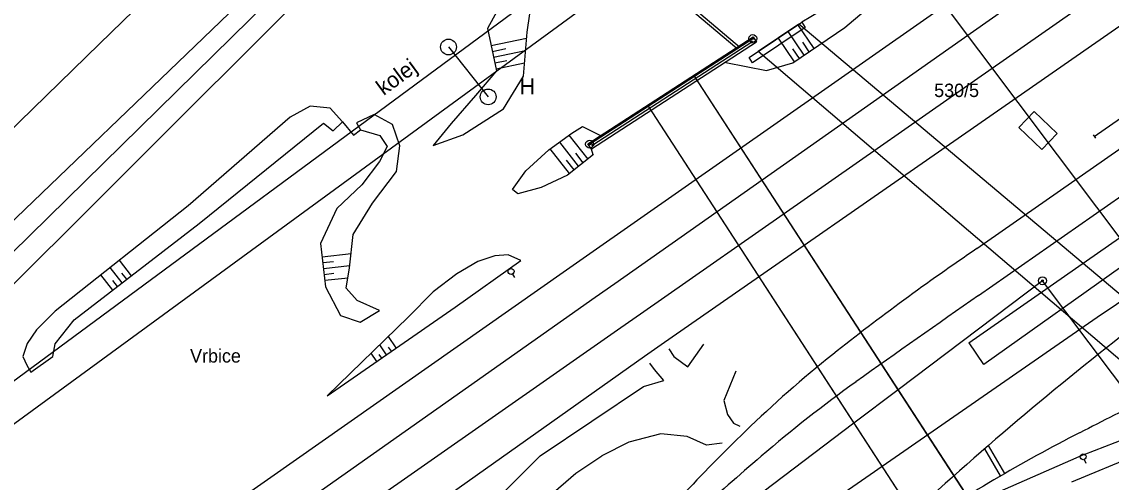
# Model space of a CAD drawing. Extents: x -469926 to -462499, y -1098642 to -1092733.
# Drawn here: x -467205.6 to -467067.4, y -1096503.3 to -1096445 of the extents above; entities that cross this region are included whole.
import ezdxf

# ---------------------------------------------------------------- set-up
doc = ezdxf.new("R2010")
doc.units = 0
for name, color, linetype in [('Vrstva 1', 7, 'Continuous'), ('Vrstva 10', 7, 'Continuous'), ('Vrstva 13', 7, 'Continuous'), ('Vrstva 16', 7, 'Continuous'), ('Vrstva 24', 7, 'Continuous'), ('Vrstva 4', 7, 'Continuous'), ('Vrstva 40', 7, 'Continuous'), ('Vrstva 42', 7, 'Continuous'), ('Vrstva 43', 7, 'Continuous'), ('Vrstva 44', 7, 'Continuous'), ('Vrstva 48', 7, 'Continuous'), ('Vrstva 50', 7, 'Continuous'), ('Vrstva 51', 7, 'Continuous'), ('Vrstva 6', 7, 'Continuous'), ('Vrstva 62', 7, 'Continuous'), ('Vrstva 8', 7, 'Continuous')]:
    doc.layers.add(name, color=color, linetype=linetype)

msp = doc.modelspace()

# ---------------------------------------------------------------- linework, layer by layer
at = {"layer": 'Vrstva 1'}
for p, q in [((-467069.57, -1096459.51), (-466813.35, -1096280.79)), ((-467120.29, -1096451.87), (-467112.89, -1096447.09)), ((-467126.18, -1096455.68), (-467120.29, -1096451.87)), ((-467133.6, -1096460.48), (-467126.18, -1096455.68)), ((-467076.14, -1096477.8), (-467094.45, -1096491.62)), ((-467062.48, -1096495.96), (-467076.14, -1096477.8)), ((-467094.45, -1096491.62), (-467100.06, -1096495.86)), ((-467100.06, -1096495.86), (-467115, -1096507.13))]:
    msp.add_line(p, q, dxfattribs=at)
for points in [[(-467084.26, -1096479.68), (-466860.63, -1096323.7), (-466826.84, -1096300.14), (-466812.19, -1096289.92), (-466794.78, -1096277.77), (-466784.42, -1096270.57), (-466774.22, -1096263.48), (-466772.74, -1096262.45), (-466760.13, -1096253.46), (-466750.06, -1096245.89)], [(-467194.49, -1096529.07), (-467129.63, -1096483.74), (-467127.15, -1096481.99), (-467084.77, -1096452.43), (-466913.12, -1096332.64), (-466892.4, -1096318.21), (-466875.92, -1096306.75), (-466855.98, -1096293.26)], [(-467084.46, -1096473.72), (-466920.42, -1096359.35), (-466863.31, -1096319.48), (-466829.82, -1096296.17)], [(-467174.65, -1096521.36), (-467126.61, -1096487.36), (-467124.11, -1096485.6), (-467081.85, -1096456.24), (-466889.63, -1096322.74), (-466872.86, -1096311.1), (-466853.23, -1096297.29)], [(-467202.19, -1096522.42), (-467136.51, -1096476.41), (-467134, -1096474.63), (-467091.24, -1096444.75), (-467032.17, -1096403.46), (-466961.91, -1096354.44), (-466898.17, -1096310.02), (-466881.68, -1096298.64)], [(-467201.88, -1096528.51), (-467132.87, -1096479.89), (-467130.38, -1096478.15), (-467088.01, -1096448.35), (-467030.19, -1096407.7), (-466959.43, -1096357.98), (-466895.96, -1096313.33), (-466879.47, -1096301.77)]]:
    msp.add_lwpolyline(points, dxfattribs=at)
for centre, radius, start, end in [((-466918.94, -1096718.43), 295.43, 124.0747, 128.4735), ((-466249.6, -1097682.09), 1463.71, 124.76653, 125.51044), ((-466798.73, -1096827.29), 434.5, 127.6587, 132.7872), ((-467008.78, -1096605.37), 151.02, 128.4735, 134.0871), ((-467002.31, -1096627.23), 167.83, 125.5104, 130.7295), ((-466739.33, -1097147.3), 730.12, 116.28418, 117.05469), ((-466965.52, -1096650.04), 213.21, 134.0871, 140.3045), ((-466979.34, -1096677.37), 202.46, 117.0547, 124.0763), ((-466812.81, -1096847.32), 458.27, 130.7295, 133.5058)]:
    msp.add_arc(centre, radius, start, end, dxfattribs=at)
at = {"layer": 'Vrstva 10'}
msp.add_lwpolyline([(-467227.98, -1096479.14), (-467195.77, -1096447.77), (-467188.5, -1096440.68), (-467179.9, -1096432.31), (-467162.87, -1096414.4), (-467149.47, -1096401.92), (-467126.58, -1096381.62), (-467106.27, -1096361.95), (-467101.98, -1096357.64), (-467070.22, -1096327.48), (-467033.66, -1096298.26), (-466971.26, -1096254.04), (-466968.42, -1096251.89), (-466966.88, -1096250.94), (-466943.86, -1096236.98), (-466920.12, -1096222.7), (-466897.46, -1096208.89), (-466895.77, -1096207.88), (-466894.13, -1096206.91), (-466875.87, -1096196.07), (-466843.05, -1096176.29), (-466840.02, -1096174.49), (-466808.12, -1096152.94)], dxfattribs=at)
at = {"layer": 'Vrstva 13'}
for points in [[(-467085.5, -1096485.67), (-467028.14, -1096445.75), (-466960.88, -1096398.72), (-466898.59, -1096355.37)], [(-466959.69, -1096401.55), (-467027.15, -1096448.34), (-467083.57, -1096488.43), (-467085.44, -1096485.66)], [(-467123.55, -1096486.42), (-467122.89, -1096487.41), (-467121.12, -1096488.72), (-467119.09, -1096485.84)], [(-467139.85, -1096500), (-467126.76, -1096491.22), (-467124.17, -1096490.44), (-467125.37, -1096489.07), (-467125.95, -1096488.24)], [(-467115.04, -1096489.27), (-467116.56, -1096492.96), (-467116.1, -1096494.75), (-467115.35, -1096495.85), (-467114.52, -1096496.23)], [(-467116.77, -1096498.37), (-467118.77, -1096498.64), (-467121.21, -1096497.53), (-467124.54, -1096497.2), (-467128.6, -1096498.27), (-467132.05, -1096500)], [(-467139.85, -1096500), (-467147.67, -1096507.82), (-467154.23, -1096517.29), (-467158.07, -1096524.93), (-467160.51, -1096533.16), (-467163.55, -1096538.84), (-467168.14, -1096544.05), (-467176.57, -1096551.34), (-467191.4, -1096563.02), (-467214.71, -1096580.96), (-467253.22, -1096606.15)], [(-467249.68, -1096611.22), (-467211.85, -1096584.6), (-467186.99, -1096564.77), (-467168.65, -1096549.23), (-467158.89, -1096538.73), (-467156.2, -1096532.88), (-467154.15, -1096526.06), (-467152.35, -1096521.29), (-467148.18, -1096514.59), (-467142.27, -1096508.19), (-467135.35, -1096502.18), (-467132.05, -1096500)]]:
    msp.add_lwpolyline(points, dxfattribs=at)
at = {"layer": 'Vrstva 16'}
for p, q in [((-467143.38, -1096476.95), (-467143.13, -1096477.39)), ((-467070.84, -1096500.47), (-467070.66, -1096500.94))]:
    msp.add_line(p, q, dxfattribs=at)
for centre in [(-467143.56, -1096476.62), (-467070.98, -1096500.12)]:
    msp.add_circle(centre, 0.378, dxfattribs=at)
at = {"layer": 'Vrstva 24'}
for centre, radius in [((-467112.89, -1096447.09), 0.5), ((-467112.89, -1096447.09), 0.1), ((-467133.6, -1096460.48), 0.5), ((-467133.6, -1096460.48), 0.1), ((-467076.14, -1096477.8), 0.5), ((-467076.14, -1096477.8), 0.1)]:
    msp.add_circle(centre, radius, dxfattribs=at)
at = {"layer": 'Vrstva 4'}
for p, q in [((-467094.45, -1096491.62), (-467120.29, -1096451.87)), ((-467126.18, -1096455.68), (-467100.06, -1096495.86)), ((-467036.38, -1096580.97), (-467094.45, -1096491.62)), ((-467100.06, -1096495.86), (-467042.13, -1096584.98))]:
    msp.add_line(p, q, dxfattribs=at)
at = {"layer": 'Vrstva 40'}
for p, q in [((-467113.1, -1096447.61), (-467112.91, -1096447.45)), ((-467133.26, -1096460.66), (-467133.07, -1096460.51))]:
    msp.add_line(p, q, dxfattribs=at)
msp.add_lwpolyline([(-467133.17, -1096460.58), (-467113.01, -1096447.53)], dxfattribs=at)
for centre in [(-467113.01, -1096447.53), (-467133.17, -1096460.58)]:
    msp.add_circle(centre, 0.125, dxfattribs=at)
at = {"layer": 'Vrstva 42'}
for p, q in [((-467264.73, -1096538.39), (-467120.65, -1096433.1)), ((-467260.45, -1096530.18), (-467132.31, -1096435.64)), ((-467151.49, -1096448.16), (-467146.46, -1096454.49))]:
    msp.add_line(p, q, dxfattribs=at)
for centre in [(-467151.49, -1096448.16), (-467146.46, -1096454.49)]:
    msp.add_circle(centre, 1, dxfattribs=at)
at = {"layer": 'Vrstva 44'}
msp.add_line((-467026.07, -1096484.11), (-467072.47, -1096503.33), dxfattribs=at)
at = {"layer": 'Vrstva 48'}
for points in [[(-467106.36, -1096449.2), (-467108.41, -1096446.18)], [(-467105.12, -1096448.35), (-467107.18, -1096445.32)], [(-467146.07, -1096447.99), (-467141.59, -1096447.06)], [(-467107.6, -1096450.04), (-467109.64, -1096447.03)], [(-467105.74, -1096448.78), (-467106.56, -1096447.56)], [(-467145.92, -1096448.73), (-467144.21, -1096448.37)], [(-467145.77, -1096449.46), (-467141.71, -1096448.61)], [(-467106.98, -1096449.62), (-467107.8, -1096448.41)], [(-467145.61, -1096450.19), (-467144.08, -1096449.87)], [(-467145.46, -1096450.93), (-467141.84, -1096450.17)], [(-467134.98, -1096463.29), (-467137.38, -1096460.21)], [(-467133.79, -1096462.37), (-467136.17, -1096459.33)], [(-467136.16, -1096464.22), (-467138.6, -1096461.09)], [(-467134.39, -1096462.83), (-467135.34, -1096461.61)], [(-467133.14, -1096461.85), (-467133.37, -1096461.11)], [(-467135.57, -1096463.75), (-467136.54, -1096462.51)], [(-467191.71, -1096477.16), (-467193.23, -1096475.19)], [(-467167.53, -1096474.76), (-467163.85, -1096474.35)], [(-467167.44, -1096475.5), (-467166.06, -1096475.35)], [(-467192.9, -1096478.07), (-467194.41, -1096476.12)], [(-467192.3, -1096477.61), (-467192.91, -1096476.83)], [(-467167.36, -1096476.25), (-467164.01, -1096475.88)], [(-467167.27, -1096476.99), (-467166.04, -1096476.85)], [(-467194.08, -1096478.99), (-467195.58, -1096477.05)], [(-467193.49, -1096478.53), (-467194.09, -1096477.75)], [(-467167.19, -1096477.74), (-467164.24, -1096477.41)], [(-467158.11, -1096486.31), (-467159.12, -1096484.85)], [(-467159.34, -1096487.17), (-467160.21, -1096485.92)], [(-467158.73, -1096486.74), (-467159.1, -1096486.2)], [(-467160.58, -1096488.02), (-467161.3, -1096486.97)], [(-467159.96, -1096487.6), (-467160.28, -1096487.14)]]:
    msp.add_lwpolyline(points, dxfattribs=at)
at = {"layer": 'Vrstva 50'}
for q in [(-467028.06, -1096483.14), (-467085.02, -1096506.02)]:
    msp.add_line((-467070.85, -1096499.82), q, dxfattribs=at)
at = {"layer": 'Vrstva 51'}
for p, q in [((-467103.55, -1096422.79), (-467063.2, -1096476.61)), ((-467069.19, -1096482.42), (-467057.94, -1096474.78)), ((-467114.42, -1096513.69), (-467069.19, -1096482.42))]:
    msp.add_line(p, q, dxfattribs=at)
at = {"layer": 'Vrstva 6'}
for p, q in [((-467113.37, -1096449.51), (-467106.68, -1096445.03)), ((-467106.68, -1096445.03), (-467106.24, -1096445.7)), ((-467106.24, -1096445.7), (-467112.92, -1096450.17)), ((-466991.51, -1096542.44), (-467107.06, -1096445.29)), ((-466997.52, -1096546.53), (-467112.21, -1096448.73)), ((-467112.92, -1096450.17), (-467113.37, -1096449.51)), ((-467035.61, -1096581.84), (-467120.3, -1096451.88)), ((-467041.63, -1096585.74), (-467126.14, -1096455.66))]:
    msp.add_line(p, q, dxfattribs=at)
for points in [[(-467130.41, -1096434.75), (-467114.58, -1096448.14), (-467114.93, -1096448.37), (-467130.64, -1096435.09)], [(-467133.8, -1096460.44), (-467112.85, -1096446.87), (-467112.42, -1096447.55), (-467133.37, -1096461.11)], [(-467076.22, -1096461.18), (-467074.26, -1096459.13), (-467077.18, -1096456.33), (-467079.14, -1096458.39)]]:
    msp.add_lwpolyline(points, close=True, dxfattribs=at)
at = {"layer": 'Vrstva 62'}
for p, q in [((-467080.93, -1096502.25), (-467083, -1096498.69)), ((-467081.45, -1096502.55), (-467083.46, -1096499.09))]:
    msp.add_line(p, q, dxfattribs=at)
for points in [[(-467139.13, -1096428.63), (-467140.88, -1096428.55), (-467146.1, -1096433.14), (-467148.03, -1096436.44), (-467145.73, -1096440.08), (-467144.9, -1096442.84), (-467146.53, -1096445.81), (-467145.41, -1096451.19), (-467148.08, -1096454.3), (-467151.17, -1096457.85), (-467153.45, -1096460.66), (-467149.66, -1096459.28), (-467144.52, -1096456), (-467141.98, -1096451.85), (-467141.52, -1096446.28), (-467140.8, -1096441.29), (-467143.04, -1096437.61), (-467144.09, -1096434.31), (-467139.86, -1096430.2)], [(-467166.87, -1096492.38), (-467150.64, -1096481.14), (-467142.32, -1096475.25), (-467143.93, -1096474.51), (-467145.62, -1096474.64), (-467147.78, -1096475.37), (-467150.42, -1096476.92), (-467153.43, -1096479.22), (-467156.61, -1096482.41)]]:
    msp.add_lwpolyline(points, close=True, dxfattribs=at)
for points in [[(-467237.04, -1096499.99), (-467216.06, -1096479.12), (-467173.94, -1096438.68), (-467164.94, -1096430.76), (-467163.07, -1096431.22), (-467161.66, -1096432.69), (-467166.1, -1096438.15), (-467170.38, -1096442.01), (-467212.38, -1096483.88)], [(-467234.28, -1096500), (-467213.93, -1096481.2), (-467172.01, -1096440.04), (-467165, -1096433.46)], [(-467116.31, -1096450.13), (-467111.16, -1096451.13), (-467107.8, -1096450.18), (-467101.23, -1096445.71), (-467098.75, -1096443.62), (-467098.32, -1096441.81), (-467100.97, -1096442.13), (-467103.25, -1096442.99), (-467106.68, -1096445.03)], [(-467107.04, -1096445.27), (-467112.21, -1096448.73)], [(-467164.92, -1096457.67), (-467166.52, -1096455.94), (-467169.03, -1096455.65), (-467171.58, -1096457.07), (-467184.52, -1096468.31), (-467201.4, -1096481.65), (-467203.74, -1096484.04), (-467204.96, -1096485.77), (-467205.48, -1096487.42), (-467204.98, -1096488.49), (-467204.49, -1096489.39)], [(-467204.49, -1096489.39), (-467201.69, -1096487.4), (-467201.38, -1096485.79), (-467198.97, -1096482.76), (-467183.14, -1096470.53), (-467167.34, -1096457.84), (-467166.13, -1096458.78), (-467164.92, -1096457.67), (-467163.55, -1096459.35), (-467162.64, -1096458.66), (-467160.19, -1096459.38), (-467159.29, -1096460.78), (-467160.23, -1096462.68), (-467162.47, -1096465.64), (-467165.64, -1096468.64), (-467167.71, -1096473.08), (-467167.1, -1096478.57), (-467165.21, -1096482.2), (-467162.68, -1096483.06), (-467160.25, -1096481.58), (-467163.06, -1096480.29), (-467164.46, -1096478.75), (-467164.04, -1096476.16), (-467163.59, -1096471.93), (-467161.15, -1096467.96), (-467158.08, -1096463.96), (-467157.65, -1096460.71), (-467158.6, -1096457.99), (-467160.93, -1096456.74), (-467163.17, -1096457.8), (-467162.64, -1096458.66)], [(-467133.1, -1096461.8), (-467136.41, -1096464.41), (-467139.75, -1096465.97), (-467142.71, -1096466.78), (-467143.39, -1096466.23), (-467141.7, -1096463.88), (-467138.77, -1096461.21), (-467135.83, -1096459.09), (-467134.49, -1096458.24), (-467132.23, -1096459.4)]]:
    msp.add_lwpolyline(points, dxfattribs=at)
at = {"layer": 'Vrstva 8'}
for p, q in [((-467069.7, -1096459.3), (-467069.43, -1096459.72)), ((-467069.57, -1096459.51), (-467069.57, -1096459.51))]:
    msp.add_line(p, q, dxfattribs=at)

# ---------------------------------------------------------------- texts
at = {"layer": 'Vrstva 43'}
msp.add_text('kolej', height=2, rotation=36.4204, dxfattribs=at).set_placement((-467159.72, -1096454.39))
msp.add_text('H', height=2, dxfattribs=at).set_placement((-467142.46, -1096454.15))
at = {"layer": 'Vrstva 50'}
for s, p in [('530/5', (-467089.88, -1096454.51)), ('Vrbice', (-467184.27, -1096488.17))]:
    msp.add_text(s, height=1.7, dxfattribs=at).set_placement(p)

doc.saveas('drawing.dxf')
